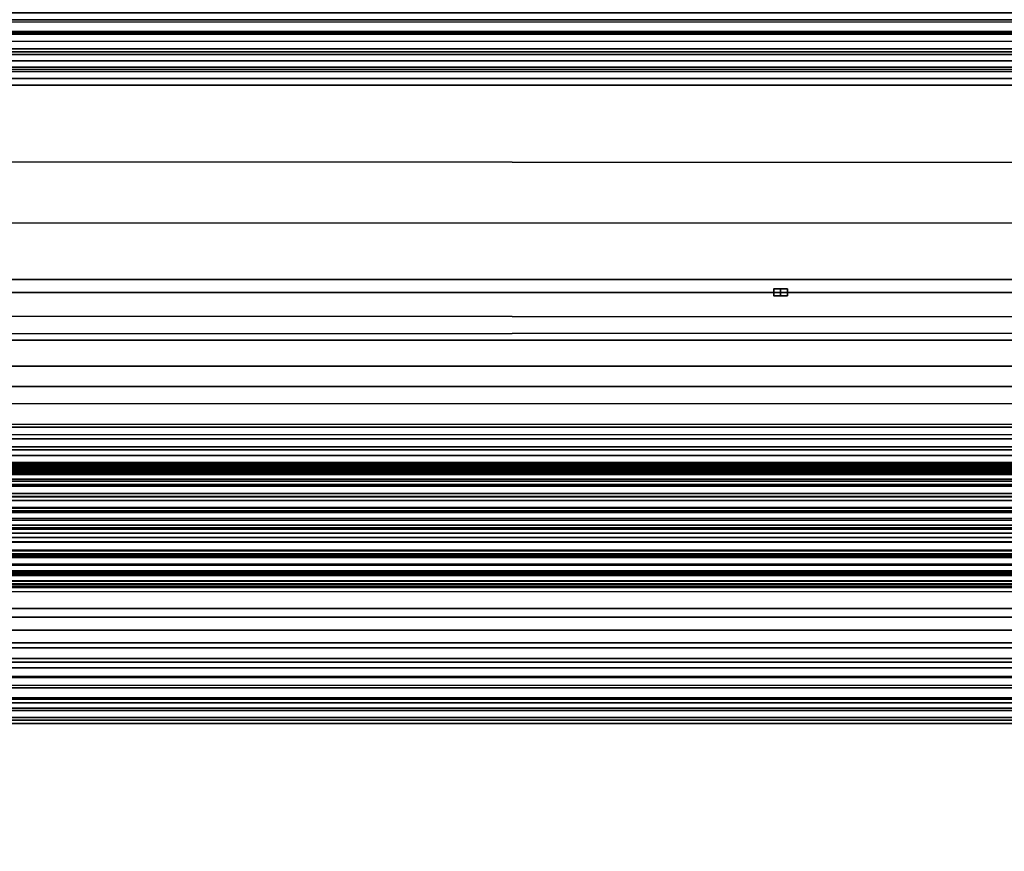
# Model space of a CAD drawing. Header units: millimetres. Extents: x -490 to 6690, y -115 to 132.
# Tile 312 of 656: x 1497.78 to 1500.65, y -1.63 to 0.79. Entities that reach past the tile are written whole.
import ezdxf

# ---------------------------------------------------------------- set-up
doc = ezdxf.new("R2010")
doc.units = ezdxf.units.MM
doc.layers.add('151', color=7, linetype='Continuous', true_color=0xffffff)

# ---------------------------------------------------------------- blocks, each defined once
blk = doc.blocks.new('UG_SURFACE_002')
at = {"layer": '151', "color": 252, "linetype": 'Continuous', "lineweight": 35}
for points in [[(2040, -6.2, 2201.9999), (2040, 113.2, 2201.9999), (960, 113.2, 2201.9999), (960, -6.2, 2201.9999)], [(1110, -6.2, 2052), (1110, 113.2, 2052), (1890, 113.2, 2052), (1890, -6.2, 2052)]]:
    blk.add_3dface(points, dxfattribs=at)
blk = doc.blocks.new('UG_SURFACE_093')
at = {"layer": '151', "color": 252, "linetype": 'Continuous', "lineweight": 35}
for points in [[(1141, -26, 2017), (1859, -26, 2017), (1859, 0, 2017), (1141, 0, 2017)], [(1141, -2), (1141, 0, 2), (1859, 0, 2), (1859, -2)], [(1141, 0, 2), (1141, 0, 2017), (1859, 0, 2017), (1859, 0, 2)]]:
    blk.add_3dface(points, dxfattribs=at)
blk = doc.blocks.new('UG_SURFACE_116')
at = {"layer": '151', "color": 14, "linetype": 'Continuous', "lineweight": 35}
for points in [[(1867.3, -10, 2024.3001), (1867.3, 19, 2024.3001), (1132.7, 19, 2024.3001), (1132.7, -10, 2024.3001)], [(1863.25, 16.25, 2020.2501), (1863.25, -22, 2020.2501), (1136.75, -22, 2020.2501), (1136.75, 16.25, 2020.2501)]]:
    blk.add_3dface(points, dxfattribs=at)
blk = doc.blocks.new('UG_SURFACE_117')
at = {"layer": '151', "color": 7, "linetype": 'Continuous', "lineweight": 35}
for points in [[(1136.75, 16, 2020.2501), (1136.75, -22, 2020.2501), (1863.25, -22, 2020.2501), (1863.25, 16, 2020.2501)], [(1863, 16, 2020), (1863, -22, 2020), (1137, -22, 2020), (1137, 16, 2020)]]:
    blk.add_3dface(points, dxfattribs=at)
blk = doc.blocks.new('UG_SURFACE_125')
at = {"layer": '151', "color": 46, "linetype": 'Continuous', "lineweight": 35}
for points in [[(1149, 0, 2007.9999), (1149, 4, 2007.9999), (1851, 4, 2007.9999), (1851, 0, 2007.9999)], [(1142.6622, 1.3457, 2014.3378), (1137.3831, -0.45, 2019.6168), (1862.6169, -0.45, 2019.6168), (1857.3378, 1.3457, 2014.3378)], [(1853.3905, 0.758, 2010.3905), (1146.6126, 0.8163, 2010.3874), (1146.6101, 0.7611, 2010.3898)], [(1853.3905, 0.758, 2010.3905), (1853.3866, 0.8123, 2010.3867), (1146.6126, 0.8163, 2010.3874)], [(1140.6248, 0.0371, 2016.3753), (1142.8499, 0.794, 2014.1501), (1857.1501, 0.794, 2014.1501), (1859.3752, 0.0371, 2016.3753)], [(1853.4057, 0.71, 2010.4058), (1146.6073, 0.752, 2010.3927), (1146.5933, 0.7078, 2010.4067)], [(1146.6101, 0.7611, 2010.3898), (1146.6073, 0.752, 2010.3927), (1853.3924, 0.7518, 2010.3924)], [(1853.4057, 0.71, 2010.4058), (1853.3924, 0.7518, 2010.3924), (1146.6073, 0.752, 2010.3927)], [(1146.6101, 0.7611, 2010.3898), (1853.3924, 0.7518, 2010.3924), (1853.3905, 0.758, 2010.3905)], [(1853.441, 0.6552, 2010.4411), (1146.5833, 0.6925, 2010.4167), (1146.5595, 0.6558, 2010.4406)], [(1146.5933, 0.7078, 2010.4067), (1146.5833, 0.6925, 2010.4167), (1853.4168, 0.6927, 2010.4167)], [(1853.441, 0.6552, 2010.4411), (1853.4168, 0.6927, 2010.4167), (1146.5833, 0.6925, 2010.4167)], [(1146.5933, 0.7078, 2010.4067), (1853.4168, 0.6927, 2010.4167), (1853.4057, 0.71, 2010.4058)], [(1853.4571, 0.643, 2010.457), (1146.5429, 0.6431, 2010.457), (1146.4905, 0.603, 2010.5095)], [(1146.4905, 0.603, 2010.5095), (1853.5095, 0.603, 2010.5095), (1853.4571, 0.643, 2010.457)], [(1146.5595, 0.6558, 2010.4406), (1146.5429, 0.6431, 2010.457), (1853.4571, 0.643, 2010.457)], [(1146.5595, 0.6558, 2010.4406), (1853.4571, 0.643, 2010.457), (1853.441, 0.6552, 2010.4411)], [(1146.4905, 0.603, 2010.5095), (1145.8869, 0.2499, 2011.1132), (1854.2469, 0.1535, 2011.2469)], [(1854.2469, 0.1535, 2011.2469), (1853.5095, 0.603, 2010.5095), (1146.4905, 0.603, 2010.5095)], [(1145.8869, 0.2499, 2011.1132), (1145.1445, -0.3929, 2011.8556), (1854.8555, -0.3929, 2011.8556)], [(1145.8869, 0.2499, 2011.1132), (1854.8555, -0.3929, 2011.8556), (1854.2469, 0.1535, 2011.2469)], [(1139.5595, -0.2768, 2017.4406), (1859.3752, 0.0371, 2016.3753), (1860.4202, -0.2717, 2017.4203)], [(1139.5595, -0.2768, 2017.4406), (1140.6248, 0.0371, 2016.3753), (1859.3752, 0.0371, 2016.3753)], [(1147.4304, 0, 2009.5696), (1852.5696, 0, 2009.5696), (1853.1805, -0.1396, 2010.1805), (1146.8195, -0.1396, 2010.1805)], [(1851, 0, 2007.9999), (1852.5696, 0, 2009.5696), (1147.4304, 0, 2009.5696), (1149, 0, 2007.9999)], [(1146.489, -0.2152, 2010.5109), (1146.8195, -0.1396, 2010.1805), (1853.1805, -0.1396, 2010.1805), (1853.511, -0.2152, 2010.5109)], [(1853.7855, -0.4345, 2010.7856), (1146.2001, -0.3947, 2010.7999), (1146.489, -0.2152, 2010.5109)], [(1853.511, -0.2152, 2010.5109), (1853.7855, -0.4345, 2010.7856), (1146.489, -0.2152, 2010.5109)], [(1860.4202, -0.2717, 2017.4203), (1138.5033, -0.4967, 2018.4968), (1139.5595, -0.2768, 2017.4406)], [(1860.4202, -0.2717, 2017.4203), (1861.4967, -0.4967, 2018.4968), (1138.5033, -0.4967, 2018.4968)], [(1145.1445, -0.3929, 2011.8556), (1145.0504, -0.4578, 2011.9495), (1854.949, -0.4601, 2011.9491)], [(1854.949, -0.4601, 2011.9491), (1854.8555, -0.3929, 2011.8556), (1145.1445, -0.3929, 2011.8556)], [(1854.2659, -0.8186, 2011.266), (1146.0974, -0.4585, 2010.9026), (1146.2001, -0.3947, 2010.7999)], [(1146.2001, -0.3947, 2010.7999), (1853.7855, -0.4345, 2010.7856), (1854.2659, -0.8186, 2011.266)], [(1137.2768, -0.5098, 2019.7232), (1862.7232, -0.5098, 2019.7232), (1862.6169, -0.45, 2019.6168), (1137.3831, -0.45, 2019.6168)], [(1854.9938, -0.4923, 2011.9939), (1145.0504, -0.4578, 2011.9495), (1144.9908, -0.4988, 2012.0091)], [(1854.9938, -0.4923, 2011.9939), (1854.949, -0.4601, 2011.9491), (1145.0504, -0.4578, 2011.9495)], [(1854.2659, -0.8186, 2011.266), (1145.7341, -0.8186, 2011.266), (1146.0974, -0.4585, 2010.9026)], [(1862.7491, -0.5243, 2019.7492), (1862.7232, -0.5098, 2019.7232), (1137.2768, -0.5098, 2019.7232), (1137.2509, -0.5243, 2019.7492)], [(1861.523, -0.5031, 2018.523), (1138.4332, -0.5256, 2018.5668), (1138.44, -0.5198, 2018.5599)], [(1861.523, -0.5031, 2018.523), (1861.5664, -0.5277, 2018.5664), (1138.4332, -0.5256, 2018.5668)], [(1138.44, -0.5198, 2018.5599), (1138.4835, -0.5039, 2018.5165), (1861.5168, -0.5016, 2018.5168)], [(1861.5168, -0.5016, 2018.5168), (1861.523, -0.5031, 2018.523), (1138.44, -0.5198, 2018.5599)], [(1138.4835, -0.5039, 2018.5165), (1138.5033, -0.4967, 2018.4968), (1861.4967, -0.4967, 2018.4968)], [(1861.4967, -0.4967, 2018.4968), (1861.5168, -0.5016, 2018.5168), (1138.4835, -0.5039, 2018.5165)], [(1855.0806, -0.5209, 2012.0807), (1144.9449, -0.5125, 2012.0552), (1144.9114, -0.5225, 2012.0885)], [(1144.9908, -0.4988, 2012.0091), (1144.9449, -0.5125, 2012.0552), (1855.0551, -0.5125, 2012.0552)], [(1855.0806, -0.5209, 2012.0807), (1855.0551, -0.5125, 2012.0552), (1144.9449, -0.5125, 2012.0552)], [(1144.9908, -0.4988, 2012.0091), (1855.0551, -0.5125, 2012.0552), (1854.9938, -0.4923, 2011.9939)], [(1137.1908, -0.5942, 2019.8092), (1862.8092, -0.5942, 2019.8092), (1862.7491, -0.5243, 2019.7492)], [(1137.2509, -0.5243, 2019.7492), (1137.1908, -0.5942, 2019.8092), (1862.7491, -0.5243, 2019.7492)], [(1138.3921, -0.5607, 2018.6079), (1138.4332, -0.5256, 2018.5668), (1861.5664, -0.5277, 2018.5664)], [(1861.5664, -0.5277, 2018.5664), (1861.5868, -0.5392, 2018.5869), (1138.3921, -0.5607, 2018.6079)], [(1861.5868, -0.5392, 2018.5869), (1861.6087, -0.5655, 2018.6088), (1138.3921, -0.5607, 2018.6079)], [(1139.2503, -0.6883, 2017.7498), (1860.7497, -0.6883, 2017.7498), (1860.0956, -0.5306, 2017.0956), (1139.9044, -0.5306, 2017.0956)], [(1860.0956, -0.5306, 2017.0956), (1855.1716, -0.5306, 2012.1715), (1144.8284, -0.5306, 2012.1715), (1139.9044, -0.5306, 2017.0956)], [(1144.9114, -0.5225, 2012.0885), (1144.8284, -0.5306, 2012.1715), (1855.1716, -0.5306, 2012.1715)], [(1144.9114, -0.5225, 2012.0885), (1855.1716, -0.5306, 2012.1715), (1855.0806, -0.5209, 2012.0807)], [(1138.3648, -0.6055, 2018.6353), (1138.3904, -0.5636, 2018.6095), (1861.6087, -0.5655, 2018.6088)], [(1861.6087, -0.5655, 2018.6088), (1861.6246, -0.5846, 2018.6245), (1138.3648, -0.6055, 2018.6353)], [(1861.6087, -0.5655, 2018.6088), (1138.3904, -0.5636, 2018.6095), (1138.3921, -0.5607, 2018.6079)], [(1862.837, -0.6264, 2019.8369), (1862.8092, -0.5942, 2019.8092), (1137.1908, -0.5942, 2019.8092), (1137.163, -0.6264, 2019.8369)], [(1861.6246, -0.5846, 2018.6245), (1138.3648, -0.6057, 2018.6353), (1138.3648, -0.6055, 2018.6353)], [(1861.6246, -0.5846, 2018.6245), (1861.6344, -0.6066, 2018.6343), (1138.3648, -0.6057, 2018.6353)], [(1137.163, -0.6264, 2019.8369), (1137.1284, -0.7018, 2019.8717), (1862.8716, -0.7018, 2019.8717)], [(1137.163, -0.6264, 2019.8369), (1862.8716, -0.7018, 2019.8717), (1862.837, -0.6264, 2019.8369)], [(1861.6418, -0.6234, 2018.6417), (1138.3519, -0.6583, 2018.6481), (1138.3522, -0.6499, 2018.6479)], [(1861.6418, -0.6234, 2018.6417), (1861.6482, -0.6585, 2018.6481), (1138.3519, -0.6583, 2018.6481)], [(1138.3522, -0.6499, 2018.6479), (1138.3648, -0.6057, 2018.6353), (1861.6344, -0.6066, 2018.6343)], [(1861.6344, -0.6066, 2018.6343), (1861.6418, -0.6234, 2018.6417), (1138.3522, -0.6499, 2018.6479)], [(1138.3512, -0.698, 2018.6489), (1138.3519, -0.6583, 2018.6481), (1861.6482, -0.6585, 2018.6481)], [(1138.3547, -0.7133, 2018.6453), (1138.3512, -0.698, 2018.6489), (1861.6482, -0.6585, 2018.6481)], [(1861.6482, -0.6585, 2018.6481), (1861.6496, -0.6664, 2018.6496), (1138.3547, -0.7133, 2018.6453)], [(1861.6496, -0.6664, 2018.6496), (1861.6461, -0.7138, 2018.646), (1138.3547, -0.7133, 2018.6453)], [(1862.8955, -0.8223, 2019.8953), (1137.1229, -0.7136, 2019.8772), (1137.1038, -0.8094, 2019.8963)], [(1862.8771, -0.7136, 2019.8772), (1862.8716, -0.7018, 2019.8717), (1137.1284, -0.7018, 2019.8717), (1137.1229, -0.7136, 2019.8772)], [(1137.1229, -0.7136, 2019.8772), (1862.8955, -0.8223, 2019.8953), (1862.8962, -0.8094, 2019.8963)], [(1862.8962, -0.8094, 2019.8963), (1862.8771, -0.7136, 2019.8772), (1137.1229, -0.7136, 2019.8772)], [(1138.3609, -0.7398, 2018.6391), (1138.3547, -0.7133, 2018.6453), (1861.6461, -0.7138, 2018.646)], [(1138.3609, -0.7398, 2018.6391), (1861.6461, -0.7138, 2018.646), (1861.6459, -0.7163, 2018.646)], [(1861.6459, -0.7163, 2018.646), (1861.6301, -0.7609, 2018.63), (1138.3609, -0.7398, 2018.6391)], [(1138.6172, -0.841, 2018.3828), (1861.3828, -0.841, 2018.3828), (1860.7497, -0.6883, 2017.7498), (1139.2503, -0.6883, 2017.7498)], [(1138.3609, -0.7398, 2018.6391), (1861.6301, -0.7609, 2018.63), (1861.6265, -0.7658, 2018.6265)], [(1861.6265, -0.7658, 2018.6265), (1138.3737, -0.7657, 2018.6262), (1138.3609, -0.7398, 2018.6391)], [(1138.3799, -0.7781, 2018.62), (1138.3737, -0.7657, 2018.6262), (1861.6265, -0.7658, 2018.6265)], [(1138.3799, -0.7781, 2018.62), (1861.6265, -0.7658, 2018.6265), (1861.5984, -0.8053, 2018.5983)], [(1138.3799, -0.7781, 2018.62), (1861.5984, -0.8053, 2018.5983), (1861.5906, -0.8108, 2018.5907)], [(1861.5906, -0.8108, 2018.5907), (1138.4099, -0.8104, 2018.5902), (1138.3799, -0.7781, 2018.62)], [(1137.1038, -0.8094, 2019.8963), (1137.1045, -0.8223, 2019.8953), (1862.8955, -0.8223, 2019.8953)], [(1862.8955, -0.8223, 2019.8953), (1137.1045, -0.8223, 2019.8953), (1137.1101, -0.9206, 2019.8898)], [(1862.8899, -0.9206, 2019.8898), (1862.8955, -0.8223, 2019.8953), (1137.1101, -0.9206, 2019.8898)], [(1138.4214, -0.823, 2018.5785), (1138.4099, -0.8104, 2018.5902), (1861.5906, -0.8108, 2018.5907)], [(1138.4543, -0.8388, 2018.5456), (1138.4214, -0.823, 2018.5785), (1861.5906, -0.8108, 2018.5907)], [(1861.5906, -0.8108, 2018.5907), (1861.5464, -0.8423, 2018.5463), (1138.4543, -0.8388, 2018.5456)], [(1145.7341, -0.8186, 2011.266), (1854.2659, -0.8186, 2011.266), (1854.5256, -1.0353, 2011.5256), (1145.4744, -1.0353, 2011.5256)], [(1138.4897, -0.8559, 2018.5103), (1138.4543, -0.8388, 2018.5456), (1861.5464, -0.8423, 2018.5463)], [(1138.4897, -0.8559, 2018.5103), (1861.5464, -0.8423, 2018.5463), (1861.5439, -0.8441, 2018.544)], [(1138.5074, -0.8566, 2018.4927), (1138.4897, -0.8559, 2018.5103), (1861.5439, -0.8441, 2018.544)], [(1861.5439, -0.8441, 2018.544), (1861.4924, -0.8549, 2018.4925), (1138.5074, -0.8566, 2018.4927)], [(1138.5074, -0.8566, 2018.4927), (1861.4924, -0.8549, 2018.4925), (1861.4627, -0.8612, 2018.4627)], [(1138.5636, -0.8587, 2018.4364), (1138.5074, -0.8566, 2018.4927), (1861.4627, -0.8612, 2018.4627)], [(1138.5636, -0.8587, 2018.4364), (1861.4627, -0.8612, 2018.4627), (1861.4341, -0.854, 2018.434)], [(1861.4341, -0.854, 2018.434), (1138.5663, -0.8579, 2018.4338), (1138.5636, -0.8587, 2018.4364)], [(1138.5663, -0.8579, 2018.4338), (1861.4341, -0.854, 2018.434), (1861.3828, -0.841, 2018.3828)], [(1861.3828, -0.841, 2018.3828), (1138.6172, -0.841, 2018.3828), (1138.5663, -0.8579, 2018.4338)], [(1137.1101, -0.9206, 2019.8898), (1137.1187, -0.9463, 2019.8812), (1862.8813, -0.9463, 2019.8812), (1862.8899, -0.9206, 2019.8898)], [(1862.8566, -1.021, 2019.8567), (1137.1187, -0.9463, 2019.8812), (1137.1434, -1.021, 2019.8567)], [(1862.8566, -1.021, 2019.8567), (1862.8813, -0.9463, 2019.8812), (1137.1187, -0.9463, 2019.8812)], [(1137.1434, -1.021, 2019.8567), (1137.1738, -1.0659, 2019.8262), (1862.8262, -1.0659, 2019.8262), (1862.8566, -1.021, 2019.8567)], [(1145.3751, -1.1183, 2011.6248), (1854.5256, -1.0353, 2011.5256), (1854.6249, -1.1183, 2011.6248)], [(1145.3751, -1.1183, 2011.6248), (1145.4744, -1.0353, 2011.5256), (1854.5256, -1.0353, 2011.5256)], [(1862.8262, -1.0659, 2019.8262), (1137.1738, -1.0659, 2019.8262), (1137.2116, -1.1216, 2019.7885)], [(1862.7884, -1.1216, 2019.7885), (1862.8262, -1.0659, 2019.8262), (1137.2116, -1.1216, 2019.7885)], [(1854.6249, -1.1183, 2011.6248), (1145.1663, -1.1707, 2011.8337), (1145.3751, -1.1183, 2011.6248)], [(1854.6249, -1.1183, 2011.6248), (1854.831, -1.1981, 2011.831), (1145.1663, -1.1707, 2011.8337)], [(1137.2116, -1.1216, 2019.7885), (1137.2507, -1.1513, 2019.7494), (1862.7493, -1.1513, 2019.7494), (1862.7884, -1.1216, 2019.7885)], [(1862.7493, -1.1513, 2019.7494), (1137.2507, -1.1513, 2019.7494), (1137.3289, -1.2106, 2019.6712)], [(1862.6711, -1.2106, 2019.6712), (1862.7493, -1.1513, 2019.7494), (1137.3289, -1.2106, 2019.6712)], [(1854.8892, -1.2206, 2011.8892), (1144.8284, -1.2556, 2012.1715), (1145.1663, -1.1707, 2011.8337)], [(1145.1663, -1.1707, 2011.8337), (1854.831, -1.1981, 2011.831), (1854.8892, -1.2206, 2011.8892)], [(1137.3289, -1.2106, 2019.6712), (1137.3581, -1.2177, 2019.6419), (1862.6419, -1.2177, 2019.6419), (1862.6711, -1.2106, 2019.6712)], [(1137.4767, -1.2461, 2019.5231), (1862.5233, -1.2461, 2019.5231), (1862.6419, -1.2177, 2019.6419), (1137.3581, -1.2177, 2019.6419)], [(1854.8892, -1.2206, 2011.8892), (1855.1716, -1.2556, 2012.1715), (1144.8284, -1.2556, 2012.1715)], [(1137.5164, -1.2556, 2019.4836), (1862.4836, -1.2556, 2019.4836), (1862.5233, -1.2461, 2019.5231), (1137.4767, -1.2461, 2019.5231)], [(1855.1716, -1.2556, 2012.1715), (1862.4836, -1.2556, 2019.4836), (1137.5164, -1.2556, 2019.4836), (1144.8284, -1.2556, 2012.1715)]]:
    blk.add_3dface(points, dxfattribs=at)
blk = doc.blocks.new('UG_SURFACE_129')
at = {"layer": '151', "color": 252, "linetype": 'Continuous', "lineweight": 35}
for points in [[(1500, -0.01, -0.05), (1499.98, -0.01, -0.05), (1499.98, 0.01, -0.05), (1500, 0.01, -0.05)], [(1499.98, 0.01, 0.05), (1500, 0.01, 0.05), (1500, 0.01, 0.04)], [(1500, 0.01, 0.04), (1500, 0.01, -0.04), (1499.98, 0.01, 0.05)], [(1500, 0.01, -0.04), (1500, 0.01, -0.05), (1499.98, 0.01, -0.05), (1499.98, 0.01, 0.05)], [(1500, 0.01, 0.05), (1499.98, 0.01, 0.05), (1499.98, -0.01, 0.05), (1500, -0.01, 0.05)], [(1499.98, 0.01, -0.05), (1499.98, -0.01, -0.05), (1499.98, -0.01, 0.05), (1499.98, 0.01, 0.05)], [(1500, 0.01, -0.04), (1500.02, 0.01, -0.04), (1500.02, -0.01, -0.04), (1500, -0.01, -0.04)], [(1500, -0.01, 0.04), (1500.02, -0.01, 0.04), (1500.02, 0.01, 0.04), (1500, 0.01, 0.04)], [(1500, -0.01, -0.04), (1500, -0.01, -0.05), (1500, 0.01, -0.05), (1500, 0.01, -0.04)], [(1500, 0.01, 0.04), (1500.02, 0.01, 0.04), (1500.02, 0.01, -0.04), (1500, 0.01, -0.04)], [(1500, 0.01, 0.04), (1500, 0.01, 0.05), (1500, -0.01, 0.05), (1500, -0.01, 0.04)], [(1500.02, 0.01, 0.04), (1500.02, -0.01, 0.04), (1500.02, -0.01, -0.04), (1500.02, 0.01, -0.04)], [(1499.98, -0.01, -0.05), (1500, -0.01, -0.05), (1500, -0.01, -0.04)], [(1500, -0.01, -0.04), (1500, -0.01, 0.04), (1499.98, -0.01, -0.05)], [(1500, -0.01, 0.04), (1500, -0.01, 0.05), (1499.98, -0.01, 0.05), (1499.98, -0.01, -0.05)], [(1500, -0.01, -0.04), (1500.02, -0.01, -0.04), (1500.02, -0.01, 0.04), (1500, -0.01, 0.04)]]:
    blk.add_3dface(points, dxfattribs=at)
blk = doc.blocks.new('UG_SURFACE_130')
at = {"layer": '151', "color": 252, "linetype": 'Continuous', "lineweight": 35}
for points in [[(1500, -0.01, -0.05), (1499.98, -0.01, -0.05), (1499.98, 0.01, -0.05), (1500, 0.01, -0.05)], [(1499.98, 0.01, 0.05), (1500, 0.01, 0.05), (1500, 0.01, 0.04)], [(1500, 0.01, 0.04), (1500, 0.01, -0.04), (1499.98, 0.01, 0.05)], [(1500, 0.01, -0.04), (1500, 0.01, -0.05), (1499.98, 0.01, -0.05), (1499.98, 0.01, 0.05)], [(1500, 0.01, 0.05), (1499.98, 0.01, 0.05), (1499.98, -0.01, 0.05), (1500, -0.01, 0.05)], [(1499.98, 0.01, -0.05), (1499.98, -0.01, -0.05), (1499.98, -0.01, 0.05), (1499.98, 0.01, 0.05)], [(1500, 0.01, -0.04), (1500.02, 0.01, -0.04), (1500.02, -0.01, -0.04), (1500, -0.01, -0.04)], [(1500, -0.01, 0.04), (1500.02, -0.01, 0.04), (1500.02, 0.01, 0.04), (1500, 0.01, 0.04)], [(1500, -0.01, -0.04), (1500, -0.01, -0.05), (1500, 0.01, -0.05), (1500, 0.01, -0.04)], [(1500, 0.01, 0.04), (1500.02, 0.01, 0.04), (1500.02, 0.01, -0.04), (1500, 0.01, -0.04)], [(1500, 0.01, 0.04), (1500, 0.01, 0.05), (1500, -0.01, 0.05), (1500, -0.01, 0.04)], [(1500.02, 0.01, 0.04), (1500.02, -0.01, 0.04), (1500.02, -0.01, -0.04), (1500.02, 0.01, -0.04)], [(1499.98, -0.01, -0.05), (1500, -0.01, -0.05), (1500, -0.01, -0.04)], [(1500, -0.01, -0.04), (1500, -0.01, 0.04), (1499.98, -0.01, -0.05)], [(1500, -0.01, 0.04), (1500, -0.01, 0.05), (1499.98, -0.01, 0.05), (1499.98, -0.01, -0.05)], [(1500, -0.01, -0.04), (1500.02, -0.01, -0.04), (1500.02, -0.01, 0.04), (1500, -0.01, 0.04)]]:
    blk.add_3dface(points, dxfattribs=at)
blk = doc.blocks.new('UG_SURFACE_131')
at = {"layer": '151', "color": 252, "linetype": 'Continuous', "lineweight": 35}
for points in [[(1500, -0.01, -0.05), (1499.98, -0.01, -0.05), (1499.98, 0.01, -0.05), (1500, 0.01, -0.05)], [(1499.98, 0.01, 0.05), (1500, 0.01, 0.05), (1500, 0.01, 0.04)], [(1500, 0.01, 0.04), (1500, 0.01, -0.04), (1499.98, 0.01, 0.05)], [(1500, 0.01, -0.04), (1500, 0.01, -0.05), (1499.98, 0.01, -0.05), (1499.98, 0.01, 0.05)], [(1500, 0.01, 0.05), (1499.98, 0.01, 0.05), (1499.98, -0.01, 0.05), (1500, -0.01, 0.05)], [(1499.98, 0.01, -0.05), (1499.98, -0.01, -0.05), (1499.98, -0.01, 0.05), (1499.98, 0.01, 0.05)], [(1500, 0.01, -0.04), (1500.02, 0.01, -0.04), (1500.02, -0.01, -0.04), (1500, -0.01, -0.04)], [(1500, -0.01, 0.04), (1500.02, -0.01, 0.04), (1500.02, 0.01, 0.04), (1500, 0.01, 0.04)], [(1500, -0.01, -0.04), (1500, -0.01, -0.05), (1500, 0.01, -0.05), (1500, 0.01, -0.04)], [(1500, 0.01, 0.04), (1500.02, 0.01, 0.04), (1500.02, 0.01, -0.04), (1500, 0.01, -0.04)], [(1500, 0.01, 0.04), (1500, 0.01, 0.05), (1500, -0.01, 0.05), (1500, -0.01, 0.04)], [(1500.02, 0.01, 0.04), (1500.02, -0.01, 0.04), (1500.02, -0.01, -0.04), (1500.02, 0.01, -0.04)], [(1499.98, -0.01, -0.05), (1500, -0.01, -0.05), (1500, -0.01, -0.04)], [(1500, -0.01, -0.04), (1500, -0.01, 0.04), (1499.98, -0.01, -0.05)], [(1500, -0.01, 0.04), (1500, -0.01, 0.05), (1499.98, -0.01, 0.05), (1499.98, -0.01, -0.05)], [(1500, -0.01, -0.04), (1500.02, -0.01, -0.04), (1500.02, -0.01, 0.04), (1500, -0.01, 0.04)]]:
    blk.add_3dface(points, dxfattribs=at)
blk = doc.blocks.new('UG_SURFACE_132')
at = {"layer": '151', "color": 252, "linetype": 'Continuous', "lineweight": 35}
for points in [[(1500, -0.01, -0.05), (1499.98, -0.01, -0.05), (1499.98, 0.01, -0.05), (1500, 0.01, -0.05)], [(1499.98, 0.01, 0.05), (1500, 0.01, 0.05), (1500, 0.01, 0.04)], [(1500, 0.01, 0.04), (1500, 0.01, -0.04), (1499.98, 0.01, 0.05)], [(1500, 0.01, -0.04), (1500, 0.01, -0.05), (1499.98, 0.01, -0.05), (1499.98, 0.01, 0.05)], [(1500, 0.01, 0.05), (1499.98, 0.01, 0.05), (1499.98, -0.01, 0.05), (1500, -0.01, 0.05)], [(1499.98, 0.01, -0.05), (1499.98, -0.01, -0.05), (1499.98, -0.01, 0.05), (1499.98, 0.01, 0.05)], [(1500, 0.01, -0.04), (1500.02, 0.01, -0.04), (1500.02, -0.01, -0.04), (1500, -0.01, -0.04)], [(1500, -0.01, 0.04), (1500.02, -0.01, 0.04), (1500.02, 0.01, 0.04), (1500, 0.01, 0.04)], [(1500, -0.01, -0.04), (1500, -0.01, -0.05), (1500, 0.01, -0.05), (1500, 0.01, -0.04)], [(1500, 0.01, 0.04), (1500.02, 0.01, 0.04), (1500.02, 0.01, -0.04), (1500, 0.01, -0.04)], [(1500, 0.01, 0.04), (1500, 0.01, 0.05), (1500, -0.01, 0.05), (1500, -0.01, 0.04)], [(1500.02, 0.01, 0.04), (1500.02, -0.01, 0.04), (1500.02, -0.01, -0.04), (1500.02, 0.01, -0.04)], [(1499.98, -0.01, -0.05), (1500, -0.01, -0.05), (1500, -0.01, -0.04)], [(1500, -0.01, -0.04), (1500, -0.01, 0.04), (1499.98, -0.01, -0.05)], [(1500, -0.01, 0.04), (1500, -0.01, 0.05), (1499.98, -0.01, 0.05), (1499.98, -0.01, -0.05)], [(1500, -0.01, -0.04), (1500.02, -0.01, -0.04), (1500.02, -0.01, 0.04), (1500, -0.01, 0.04)]]:
    blk.add_3dface(points, dxfattribs=at)
blk = doc.blocks.new('UG_SURFACE_133')
at = {"layer": '151', "color": 252, "linetype": 'Continuous', "lineweight": 35}
for points in [[(1500, -0.01, -0.05), (1499.98, -0.01, -0.05), (1499.98, 0.01, -0.05), (1500, 0.01, -0.05)], [(1499.98, 0.01, 0.05), (1500, 0.01, 0.05), (1500, 0.01, 0.04)], [(1500, 0.01, 0.04), (1500, 0.01, -0.04), (1499.98, 0.01, 0.05)], [(1500, 0.01, -0.04), (1500, 0.01, -0.05), (1499.98, 0.01, -0.05), (1499.98, 0.01, 0.05)], [(1500, 0.01, 0.05), (1499.98, 0.01, 0.05), (1499.98, -0.01, 0.05), (1500, -0.01, 0.05)], [(1499.98, 0.01, -0.05), (1499.98, -0.01, -0.05), (1499.98, -0.01, 0.05), (1499.98, 0.01, 0.05)], [(1500, 0.01, -0.04), (1500.02, 0.01, -0.04), (1500.02, -0.01, -0.04), (1500, -0.01, -0.04)], [(1500, -0.01, 0.04), (1500.02, -0.01, 0.04), (1500.02, 0.01, 0.04), (1500, 0.01, 0.04)], [(1500, -0.01, -0.04), (1500, -0.01, -0.05), (1500, 0.01, -0.05), (1500, 0.01, -0.04)], [(1500, 0.01, 0.04), (1500.02, 0.01, 0.04), (1500.02, 0.01, -0.04), (1500, 0.01, -0.04)], [(1500, 0.01, 0.04), (1500, 0.01, 0.05), (1500, -0.01, 0.05), (1500, -0.01, 0.04)], [(1500.02, 0.01, 0.04), (1500.02, -0.01, 0.04), (1500.02, -0.01, -0.04), (1500.02, 0.01, -0.04)], [(1499.98, -0.01, -0.05), (1500, -0.01, -0.05), (1500, -0.01, -0.04)], [(1500, -0.01, -0.04), (1500, -0.01, 0.04), (1499.98, -0.01, -0.05)], [(1500, -0.01, 0.04), (1500, -0.01, 0.05), (1499.98, -0.01, 0.05), (1499.98, -0.01, -0.05)], [(1500, -0.01, -0.04), (1500.02, -0.01, -0.04), (1500.02, -0.01, 0.04), (1500, -0.01, 0.04)]]:
    blk.add_3dface(points, dxfattribs=at)
blk = doc.blocks.new('UG_SURFACE_134')
at = {"layer": '151', "color": 252, "linetype": 'Continuous', "lineweight": 35}
for points in [[(1500, -0.01, -0.05), (1499.98, -0.01, -0.05), (1499.98, 0.01, -0.05), (1500, 0.01, -0.05)], [(1499.98, 0.01, 0.05), (1500, 0.01, 0.05), (1500, 0.01, 0.04)], [(1500, 0.01, 0.04), (1500, 0.01, -0.04), (1499.98, 0.01, 0.05)], [(1500, 0.01, -0.04), (1500, 0.01, -0.05), (1499.98, 0.01, -0.05), (1499.98, 0.01, 0.05)], [(1500, 0.01, 0.05), (1499.98, 0.01, 0.05), (1499.98, -0.01, 0.05), (1500, -0.01, 0.05)], [(1499.98, 0.01, -0.05), (1499.98, -0.01, -0.05), (1499.98, -0.01, 0.05), (1499.98, 0.01, 0.05)], [(1500, 0.01, -0.04), (1500.02, 0.01, -0.04), (1500.02, -0.01, -0.04), (1500, -0.01, -0.04)], [(1500, -0.01, 0.04), (1500.02, -0.01, 0.04), (1500.02, 0.01, 0.04), (1500, 0.01, 0.04)], [(1500, -0.01, -0.04), (1500, -0.01, -0.05), (1500, 0.01, -0.05), (1500, 0.01, -0.04)], [(1500, 0.01, 0.04), (1500.02, 0.01, 0.04), (1500.02, 0.01, -0.04), (1500, 0.01, -0.04)], [(1500, 0.01, 0.04), (1500, 0.01, 0.05), (1500, -0.01, 0.05), (1500, -0.01, 0.04)], [(1500.02, 0.01, 0.04), (1500.02, -0.01, 0.04), (1500.02, -0.01, -0.04), (1500.02, 0.01, -0.04)], [(1499.98, -0.01, -0.05), (1500, -0.01, -0.05), (1500, -0.01, -0.04)], [(1500, -0.01, -0.04), (1500, -0.01, 0.04), (1499.98, -0.01, -0.05)], [(1500, -0.01, 0.04), (1500, -0.01, 0.05), (1499.98, -0.01, 0.05), (1499.98, -0.01, -0.05)], [(1500, -0.01, -0.04), (1500.02, -0.01, -0.04), (1500.02, -0.01, 0.04), (1500, -0.01, 0.04)]]:
    blk.add_3dface(points, dxfattribs=at)
blk = doc.blocks.new('UG_SURFACE_135')
at = {"layer": '151', "color": 252, "linetype": 'Continuous', "lineweight": 35}
for points in [[(1500, -0.01, -0.05), (1499.98, -0.01, -0.05), (1499.98, 0.01, -0.05), (1500, 0.01, -0.05)], [(1499.98, 0.01, 0.05), (1500, 0.01, 0.05), (1500, 0.01, 0.04)], [(1500, 0.01, 0.04), (1500, 0.01, -0.04), (1499.98, 0.01, 0.05)], [(1500, 0.01, -0.04), (1500, 0.01, -0.05), (1499.98, 0.01, -0.05), (1499.98, 0.01, 0.05)], [(1500, 0.01, 0.05), (1499.98, 0.01, 0.05), (1499.98, -0.01, 0.05), (1500, -0.01, 0.05)], [(1499.98, 0.01, -0.05), (1499.98, -0.01, -0.05), (1499.98, -0.01, 0.05), (1499.98, 0.01, 0.05)], [(1500, 0.01, -0.04), (1500.02, 0.01, -0.04), (1500.02, -0.01, -0.04), (1500, -0.01, -0.04)], [(1500, -0.01, 0.04), (1500.02, -0.01, 0.04), (1500.02, 0.01, 0.04), (1500, 0.01, 0.04)], [(1500, -0.01, -0.04), (1500, -0.01, -0.05), (1500, 0.01, -0.05), (1500, 0.01, -0.04)], [(1500, 0.01, 0.04), (1500.02, 0.01, 0.04), (1500.02, 0.01, -0.04), (1500, 0.01, -0.04)], [(1500, 0.01, 0.04), (1500, 0.01, 0.05), (1500, -0.01, 0.05), (1500, -0.01, 0.04)], [(1500.02, 0.01, 0.04), (1500.02, -0.01, 0.04), (1500.02, -0.01, -0.04), (1500.02, 0.01, -0.04)], [(1499.98, -0.01, -0.05), (1500, -0.01, -0.05), (1500, -0.01, -0.04)], [(1500, -0.01, -0.04), (1500, -0.01, 0.04), (1499.98, -0.01, -0.05)], [(1500, -0.01, 0.04), (1500, -0.01, 0.05), (1499.98, -0.01, 0.05), (1499.98, -0.01, -0.05)], [(1500, -0.01, -0.04), (1500.02, -0.01, -0.04), (1500.02, -0.01, 0.04), (1500, -0.01, 0.04)]]:
    blk.add_3dface(points, dxfattribs=at)
blk = doc.blocks.new('UG_SURFACE_136')
at = {"layer": '151', "color": 252, "linetype": 'Continuous', "lineweight": 35}
for points in [[(1500, -0.01, -0.05), (1499.98, -0.01, -0.05), (1499.98, 0.01, -0.05), (1500, 0.01, -0.05)], [(1499.98, 0.01, 0.05), (1500, 0.01, 0.05), (1500, 0.01, 0.04)], [(1500, 0.01, 0.04), (1500, 0.01, -0.04), (1499.98, 0.01, 0.05)], [(1500, 0.01, -0.04), (1500, 0.01, -0.05), (1499.98, 0.01, -0.05), (1499.98, 0.01, 0.05)], [(1500, 0.01, 0.05), (1499.98, 0.01, 0.05), (1499.98, -0.01, 0.05), (1500, -0.01, 0.05)], [(1499.98, 0.01, -0.05), (1499.98, -0.01, -0.05), (1499.98, -0.01, 0.05), (1499.98, 0.01, 0.05)], [(1500, 0.01, -0.04), (1500.02, 0.01, -0.04), (1500.02, -0.01, -0.04), (1500, -0.01, -0.04)], [(1500, -0.01, 0.04), (1500.02, -0.01, 0.04), (1500.02, 0.01, 0.04), (1500, 0.01, 0.04)], [(1500, -0.01, -0.04), (1500, -0.01, -0.05), (1500, 0.01, -0.05), (1500, 0.01, -0.04)], [(1500, 0.01, 0.04), (1500.02, 0.01, 0.04), (1500.02, 0.01, -0.04), (1500, 0.01, -0.04)], [(1500, 0.01, 0.04), (1500, 0.01, 0.05), (1500, -0.01, 0.05), (1500, -0.01, 0.04)], [(1500.02, 0.01, 0.04), (1500.02, -0.01, 0.04), (1500.02, -0.01, -0.04), (1500.02, 0.01, -0.04)], [(1499.98, -0.01, -0.05), (1500, -0.01, -0.05), (1500, -0.01, -0.04)], [(1500, -0.01, -0.04), (1500, -0.01, 0.04), (1499.98, -0.01, -0.05)], [(1500, -0.01, 0.04), (1500, -0.01, 0.05), (1499.98, -0.01, 0.05), (1499.98, -0.01, -0.05)], [(1500, -0.01, -0.04), (1500.02, -0.01, -0.04), (1500.02, -0.01, 0.04), (1500, -0.01, 0.04)]]:
    blk.add_3dface(points, dxfattribs=at)
blk = doc.blocks.new('UG_SURFACE_137')
at = {"layer": '151', "color": 252, "linetype": 'Continuous', "lineweight": 35}
for points in [[(1500, -0.01, -0.05), (1499.98, -0.01, -0.05), (1499.98, 0.01, -0.05), (1500, 0.01, -0.05)], [(1499.98, 0.01, 0.05), (1500, 0.01, 0.05), (1500, 0.01, 0.04)], [(1500, 0.01, 0.04), (1500, 0.01, -0.04), (1499.98, 0.01, 0.05)], [(1500, 0.01, -0.04), (1500, 0.01, -0.05), (1499.98, 0.01, -0.05), (1499.98, 0.01, 0.05)], [(1500, 0.01, 0.05), (1499.98, 0.01, 0.05), (1499.98, -0.01, 0.05), (1500, -0.01, 0.05)], [(1499.98, 0.01, -0.05), (1499.98, -0.01, -0.05), (1499.98, -0.01, 0.05), (1499.98, 0.01, 0.05)], [(1500, 0.01, -0.04), (1500.02, 0.01, -0.04), (1500.02, -0.01, -0.04), (1500, -0.01, -0.04)], [(1500, -0.01, 0.04), (1500.02, -0.01, 0.04), (1500.02, 0.01, 0.04), (1500, 0.01, 0.04)], [(1500, -0.01, -0.04), (1500, -0.01, -0.05), (1500, 0.01, -0.05), (1500, 0.01, -0.04)], [(1500, 0.01, 0.04), (1500.02, 0.01, 0.04), (1500.02, 0.01, -0.04), (1500, 0.01, -0.04)], [(1500, 0.01, 0.04), (1500, 0.01, 0.05), (1500, -0.01, 0.05), (1500, -0.01, 0.04)], [(1500.02, 0.01, 0.04), (1500.02, -0.01, 0.04), (1500.02, -0.01, -0.04), (1500.02, 0.01, -0.04)], [(1499.98, -0.01, -0.05), (1500, -0.01, -0.05), (1500, -0.01, -0.04)], [(1500, -0.01, -0.04), (1500, -0.01, 0.04), (1499.98, -0.01, -0.05)], [(1500, -0.01, 0.04), (1500, -0.01, 0.05), (1499.98, -0.01, 0.05), (1499.98, -0.01, -0.05)], [(1500, -0.01, -0.04), (1500.02, -0.01, -0.04), (1500.02, -0.01, 0.04), (1500, -0.01, 0.04)]]:
    blk.add_3dface(points, dxfattribs=at)
blk = doc.blocks.new('UG_SURFACE_138')
at = {"layer": '151', "color": 252, "linetype": 'Continuous', "lineweight": 35}
for points in [[(1500, -0.01, -0.05), (1499.98, -0.01, -0.05), (1499.98, 0.01, -0.05), (1500, 0.01, -0.05)], [(1499.98, 0.01, 0.05), (1500, 0.01, 0.05), (1500, 0.01, 0.04)], [(1500, 0.01, 0.04), (1500, 0.01, -0.04), (1499.98, 0.01, 0.05)], [(1500, 0.01, -0.04), (1500, 0.01, -0.05), (1499.98, 0.01, -0.05), (1499.98, 0.01, 0.05)], [(1500, 0.01, 0.05), (1499.98, 0.01, 0.05), (1499.98, -0.01, 0.05), (1500, -0.01, 0.05)], [(1499.98, 0.01, -0.05), (1499.98, -0.01, -0.05), (1499.98, -0.01, 0.05), (1499.98, 0.01, 0.05)], [(1500, 0.01, -0.04), (1500.02, 0.01, -0.04), (1500.02, -0.01, -0.04), (1500, -0.01, -0.04)], [(1500, -0.01, 0.04), (1500.02, -0.01, 0.04), (1500.02, 0.01, 0.04), (1500, 0.01, 0.04)], [(1500, -0.01, -0.04), (1500, -0.01, -0.05), (1500, 0.01, -0.05), (1500, 0.01, -0.04)], [(1500, 0.01, 0.04), (1500.02, 0.01, 0.04), (1500.02, 0.01, -0.04), (1500, 0.01, -0.04)], [(1500, 0.01, 0.04), (1500, 0.01, 0.05), (1500, -0.01, 0.05), (1500, -0.01, 0.04)], [(1500.02, 0.01, 0.04), (1500.02, -0.01, 0.04), (1500.02, -0.01, -0.04), (1500.02, 0.01, -0.04)], [(1499.98, -0.01, -0.05), (1500, -0.01, -0.05), (1500, -0.01, -0.04)], [(1500, -0.01, -0.04), (1500, -0.01, 0.04), (1499.98, -0.01, -0.05)], [(1500, -0.01, 0.04), (1500, -0.01, 0.05), (1499.98, -0.01, 0.05), (1499.98, -0.01, -0.05)], [(1500, -0.01, -0.04), (1500.02, -0.01, -0.04), (1500.02, -0.01, 0.04), (1500, -0.01, 0.04)]]:
    blk.add_3dface(points, dxfattribs=at)
blk = doc.blocks.new('UG_SURFACE_143')
at = {"layer": '151', "color": 254, "linetype": 'Continuous', "lineweight": 35}
for points in [[(1873.25, 111.75, 2030.2501), (1126.75, 111.75, 2030.2501), (1126.75, -10, 2030.2501), (1873.25, -10, 2030.2501)], [(1867.4999, 21, 2024.4999), (1867.4999, -8, 2024.4999), (1132.5001, -8, 2024.4999), (1132.5001, 21, 2024.4999)]]:
    blk.add_3dface(points, dxfattribs=at)

msp = doc.modelspace()

# ---------------------------------------------------------------- linework, layer by layer
at = {"layer": '151', "color": 253, "linetype": 'Continuous', "lineweight": -3}
for p, q in [((1142.8499, 0.794, 2014.1501), (1857.1501, 0.794, 2014.1501)), ((1146.4904, 0.603, 2010.5096), (1853.5096, 0.603, 2010.5096)), ((1140.6248, 0.0371, 2016.3752), (1859.3752, 0.0371, 2016.3752)), ((1499.98, -0.01, -0.05), (1499.98, 0.01, -0.05)), ((1500, 0.01, -0.05), (1499.98, 0.01, -0.05)), ((1499.98, -0.01, -0.05), (1499.98, 0.01, -0.05)), ((1500, 0.01, -0.05), (1499.98, 0.01, -0.05)), ((1499.98, 0.01, 0.05), (1499.98, -0.01, 0.05)), ((1499.98, 0.01, 0.05), (1499.98, -0.01, 0.05)), ((1499.98, 0.01, -0.05), (1499.98, 0.01, 0.05)), ((1500, 0.01, 0.05), (1499.98, 0.01, 0.05)), ((1500, 0.01, 0.05), (1499.98, 0.01, 0.05)), ((1499.98, -0.01, -0.05), (1499.98, 0.01, -0.05)), ((1500, 0.01, -0.05), (1499.98, 0.01, -0.05)), ((1499.98, -0.01, -0.05), (1499.98, 0.01, -0.05)), ((1500, 0.01, -0.05), (1499.98, 0.01, -0.05)), ((1499.98, 0.01, 0.05), (1499.98, -0.01, 0.05)), ((1499.98, -0.01, -0.05), (1499.98, 0.01, -0.05)), ((1500, 0.01, -0.05), (1499.98, 0.01, -0.05)), ((1499.98, 0.01, 0.05), (1499.98, -0.01, 0.05)), ((1499.98, 0.01, -0.05), (1499.98, 0.01, 0.05)), ((1499.98, 0.01, -0.05), (1499.98, 0.01, 0.05)), ((1500, 0.01, 0.05), (1499.98, 0.01, 0.05)), ((1499.98, 0.01, -0.05), (1499.98, 0.01, 0.05)), ((1500, 0.01, 0.05), (1499.98, 0.01, 0.05)), ((1499.98, -0.01, -0.05), (1499.98, 0.01, -0.05)), ((1500, 0.01, -0.05), (1499.98, 0.01, -0.05)), ((1499.98, -0.01, -0.05), (1499.98, 0.01, -0.05)), ((1500, 0.01, -0.05), (1499.98, 0.01, -0.05)), ((1499.98, 0.01, 0.05), (1499.98, -0.01, 0.05)), ((1499.98, -0.01, -0.05), (1499.98, 0.01, -0.05)), ((1500, 0.01, -0.05), (1499.98, 0.01, -0.05)), ((1499.98, 0.01, 0.05), (1499.98, -0.01, 0.05)), ((1499.98, 0.01, 0.05), (1499.98, -0.01, 0.05)), ((1499.98, 0.01, -0.05), (1499.98, 0.01, 0.05)), ((1499.98, 0.01, -0.05), (1499.98, 0.01, 0.05)), ((1500, 0.01, 0.05), (1499.98, 0.01, 0.05)), ((1500, 0.01, 0.05), (1499.98, 0.01, 0.05)), ((1500, 0.01, 0.05), (1499.98, 0.01, 0.05)), ((1499.98, 0.01, 0.05), (1499.98, -0.01, 0.05)), ((1499.98, -0.01, -0.05), (1499.98, 0.01, -0.05)), ((1500, 0.01, -0.05), (1499.98, 0.01, -0.05)), ((1499.98, 0.01, 0.05), (1499.98, -0.01, 0.05)), ((1499.98, -0.01, -0.05), (1499.98, 0.01, -0.05)), ((1500, 0.01, -0.05), (1499.98, 0.01, -0.05)), ((1499.98, 0.01, 0.05), (1499.98, -0.01, 0.05)), ((1499.98, 0.01, -0.05), (1499.98, 0.01, 0.05)), ((1499.98, 0.01, -0.05), (1499.98, 0.01, 0.05)), ((1500, 0.01, 0.05), (1499.98, 0.01, 0.05)), ((1499.98, 0.01, -0.05), (1499.98, 0.01, 0.05)), ((1500, 0.01, 0.05), (1499.98, 0.01, 0.05)), ((1499.98, 0.01, -0.05), (1499.98, 0.01, 0.05)), ((1500, 0.01, 0.05), (1499.98, 0.01, 0.05)), ((1500, -0.01, -0.04), (1500, 0.01, -0.04)), ((1500, 0.01, -0.05), (1500, 0.01, -0.04)), ((1500, 0.01, 0.04), (1500.02, 0.01, 0.04)), ((1500, 0.01, 0.04), (1500, 0.01, 0.05)), ((1500, 0.01, 0.04), (1500, -0.01, 0.04)), ((1500, 0.01, 0.04), (1500.02, 0.01, 0.04)), ((1500, 0.01, 0.04), (1500, 0.01, 0.05)), ((1500, 0.01, 0.04), (1500, -0.01, 0.04)), ((1500, 0.01, 0.04), (1500.02, 0.01, 0.04)), ((1500, 0.01, 0.04), (1500, -0.01, 0.04)), ((1500, 0.01, -0.04), (1500.02, 0.01, -0.04)), ((1500, 0.01, 0.05), (1500, -0.01, 0.05)), ((1500, -0.01, -0.05), (1500, 0.01, -0.05)), ((1500, 0.01, -0.04), (1500.02, 0.01, -0.04)), ((1500, -0.01, -0.04), (1500, 0.01, -0.04)), ((1500, -0.01, -0.05), (1500, 0.01, -0.05)), ((1500, 0.01, -0.05), (1500, 0.01, -0.04)), ((1500, -0.01, -0.04), (1500, 0.01, -0.04)), ((1500, 0.01, -0.05), (1500, 0.01, -0.04)), ((1500, 0.01, 0.04), (1500.02, 0.01, 0.04)), ((1500, 0.01, 0.04), (1500, 0.01, 0.05)), ((1500, 0.01, 0.04), (1500.02, 0.01, 0.04)), ((1500, 0.01, 0.04), (1500, 0.01, 0.05)), ((1500, 0.01, 0.04), (1500, -0.01, 0.04)), ((1500, 0.01, 0.04), (1500, -0.01, 0.04)), ((1500, 0.01, -0.04), (1500.02, 0.01, -0.04)), ((1500, -0.01, -0.04), (1500, 0.01, -0.04)), ((1500, 0.01, 0.04), (1500, 0.01, 0.05)), ((1500, 0.01, 0.04), (1500, 0.01, 0.05)), ((1500, 0.01, -0.04), (1500.02, 0.01, -0.04)), ((1500, 0.01, 0.05), (1500, -0.01, 0.05)), ((1500, -0.01, -0.05), (1500, 0.01, -0.05)), ((1500, 0.01, -0.04), (1500.02, 0.01, -0.04)), ((1500, 0.01, 0.04), (1500.02, 0.01, 0.04)), ((1500, 0.01, 0.05), (1500, -0.01, 0.05)), ((1500, -0.01, -0.05), (1500, 0.01, -0.05)), ((1500, 0.01, -0.05), (1500, 0.01, -0.04)), ((1500, -0.01, -0.04), (1500, 0.01, -0.04)), ((1500, 0.01, -0.05), (1500, 0.01, -0.04)), ((1500, 0.01, 0.05), (1500, -0.01, 0.05)), ((1500, 0.01, 0.04), (1500.02, 0.01, 0.04)), ((1500, 0.01, 0.04), (1500, 0.01, 0.05)), ((1500, 0.01, 0.04), (1500.02, 0.01, 0.04)), ((1500, 0.01, -0.05), (1500, 0.01, -0.04)), ((1500, 0.01, 0.04), (1500, -0.01, 0.04)), ((1500, -0.01, -0.04), (1500, 0.01, -0.04)), ((1500, 0.01, 0.04), (1500, -0.01, 0.04)), ((1500, 0.01, 0.04), (1500, -0.01, 0.04)), ((1500, 0.01, -0.04), (1500.02, 0.01, -0.04)), ((1500, 0.01, 0.05), (1500, -0.01, 0.05)), ((1500, -0.01, -0.05), (1500, 0.01, -0.05)), ((1500, 0.01, -0.04), (1500.02, 0.01, -0.04)), ((1500, 0.01, 0.05), (1500, -0.01, 0.05)), ((1500, -0.01, -0.05), (1500, 0.01, -0.05)), ((1500, 0.01, -0.04), (1500.02, 0.01, -0.04)), ((1500, 0.01, -0.05), (1500, 0.01, -0.04)), ((1500, 0.01, 0.05), (1500, -0.01, 0.05)), ((1500, -0.01, -0.04), (1500, 0.01, -0.04)), ((1500, -0.01, -0.05), (1500, 0.01, -0.05)), ((1500, 0.01, -0.05), (1500, 0.01, -0.04)), ((1500, -0.01, -0.04), (1500, 0.01, -0.04)), ((1500, 0.01, 0.04), (1500.02, 0.01, 0.04)), ((1500, 0.01, 0.04), (1500, 0.01, 0.05)), ((1500, 0.01, 0.04), (1500.02, 0.01, 0.04)), ((1500, 0.01, 0.05), (1500, -0.01, 0.05)), ((1500, 0.01, 0.04), (1500, -0.01, 0.04)), ((1500, -0.01, -0.04), (1500, 0.01, -0.04)), ((1500, 0.01, 0.04), (1500, -0.01, 0.04)), ((1500, 0.01, 0.04), (1500, 0.01, 0.05)), ((1500, 0.01, -0.05), (1500, 0.01, -0.04)), ((1500, 0.01, 0.04), (1500, 0.01, 0.05)), ((1500, 0.01, -0.04), (1500.02, 0.01, -0.04)), ((1500, 0.01, 0.05), (1500, -0.01, 0.05)), ((1500, -0.01, -0.05), (1500, 0.01, -0.05)), ((1500, 0.01, 0.05), (1500, -0.01, 0.05)), ((1500, -0.01, -0.05), (1500, 0.01, -0.05)), ((1500, 0.01, -0.04), (1500.02, 0.01, -0.04)), ((1500, 0.01, -0.05), (1500, 0.01, -0.04)), ((1500, -0.01, -0.04), (1500, 0.01, -0.04)), ((1500, -0.01, -0.05), (1500, 0.01, -0.05)), ((1500.02, 0.01, 0.04), (1500.02, -0.01, 0.04)), ((1500.02, 0.01, 0.04), (1500.02, -0.01, 0.04)), ((1500.02, 0.01, -0.04), (1500.02, 0.01, 0.04)), ((1500.02, 0.01, 0.04), (1500.02, -0.01, 0.04)), ((1500.02, 0.01, -0.04), (1500.02, 0.01, 0.04)), ((1500.02, -0.01, -0.04), (1500.02, 0.01, -0.04)), ((1500.02, -0.01, -0.04), (1500.02, 0.01, -0.04)), ((1500.02, 0.01, 0.04), (1500.02, -0.01, 0.04)), ((1500.02, 0.01, -0.04), (1500.02, 0.01, 0.04)), ((1500.02, 0.01, 0.04), (1500.02, -0.01, 0.04)), ((1500.02, 0.01, -0.04), (1500.02, 0.01, 0.04)), ((1500.02, -0.01, -0.04), (1500.02, 0.01, -0.04)), ((1500.02, 0.01, -0.04), (1500.02, 0.01, 0.04)), ((1500.02, -0.01, -0.04), (1500.02, 0.01, -0.04)), ((1500.02, -0.01, -0.04), (1500.02, 0.01, -0.04)), ((1500.02, 0.01, 0.04), (1500.02, -0.01, 0.04)), ((1500.02, 0.01, -0.04), (1500.02, 0.01, 0.04)), ((1500.02, 0.01, 0.04), (1500.02, -0.01, 0.04)), ((1500.02, -0.01, -0.04), (1500.02, 0.01, -0.04)), ((1500.02, 0.01, -0.04), (1500.02, 0.01, 0.04)), ((1500.02, -0.01, -0.04), (1500.02, 0.01, -0.04)), ((1500.02, -0.01, -0.04), (1500.02, 0.01, -0.04)), ((1500.02, -0.01, -0.04), (1500.02, 0.01, -0.04)), ((1500.02, 0.01, -0.04), (1500.02, 0.01, 0.04)), ((1500.02, 0.01, -0.04), (1500.02, 0.01, 0.04)), ((1500.02, 0.01, 0.04), (1500.02, -0.01, 0.04)), ((1500.02, 0.01, 0.04), (1500.02, -0.01, 0.04)), ((1500.02, 0.01, -0.04), (1500.02, 0.01, 0.04)), ((1500.02, 0.01, 0.04), (1500.02, -0.01, 0.04)), ((1500.02, -0.01, -0.04), (1500.02, 0.01, -0.04)), ((1141, 0, 2), (1859, 0, 2)), ((1141, 0, 2017), (1859, 0, 2017)), ((1141, 0, 2), (1859, 0, 2)), ((1852.5696, 0, 2009.5696), (1147.4304, 0, 2009.5696)), ((1851, 0, 2008), (1149, 0, 2008)), ((1500, -0.01, 0.05), (1499.98, -0.01, 0.05)), ((1500, -0.01, 0.05), (1499.98, -0.01, 0.05)), ((1500, -0.01, -0.05), (1499.98, -0.01, -0.05)), ((1500, -0.01, -0.05), (1499.98, -0.01, -0.05)), ((1500, -0.01, -0.05), (1499.98, -0.01, -0.05)), ((1499.98, -0.01, 0.05), (1499.98, -0.01, -0.05)), ((1500, -0.01, -0.05), (1499.98, -0.01, -0.05)), ((1499.98, -0.01, 0.05), (1499.98, -0.01, -0.05)), ((1500, -0.01, 0.05), (1499.98, -0.01, 0.05)), ((1500, -0.01, 0.05), (1499.98, -0.01, 0.05)), ((1500, -0.01, 0.05), (1499.98, -0.01, 0.05)), ((1500, -0.01, -0.05), (1499.98, -0.01, -0.05)), ((1499.98, -0.01, 0.05), (1499.98, -0.01, -0.05)), ((1499.98, -0.01, 0.05), (1499.98, -0.01, -0.05)), ((1499.98, -0.01, 0.05), (1499.98, -0.01, -0.05)), ((1500, -0.01, 0.05), (1499.98, -0.01, 0.05)), ((1500, -0.01, -0.05), (1499.98, -0.01, -0.05)), ((1500, -0.01, 0.05), (1499.98, -0.01, 0.05)), ((1500, -0.01, 0.05), (1499.98, -0.01, 0.05)), ((1500, -0.01, -0.05), (1499.98, -0.01, -0.05)), ((1499.98, -0.01, 0.05), (1499.98, -0.01, -0.05)), ((1500, -0.01, -0.05), (1499.98, -0.01, -0.05)), ((1499.98, -0.01, 0.05), (1499.98, -0.01, -0.05)), ((1499.98, -0.01, 0.05), (1499.98, -0.01, -0.05)), ((1500, -0.01, 0.05), (1499.98, -0.01, 0.05)), ((1500, -0.01, 0.05), (1499.98, -0.01, 0.05)), ((1500, -0.01, -0.05), (1499.98, -0.01, -0.05)), ((1500, -0.01, -0.05), (1499.98, -0.01, -0.05)), ((1499.98, -0.01, 0.05), (1499.98, -0.01, -0.05)), ((1499.98, -0.01, 0.05), (1499.98, -0.01, -0.05)), ((1500, -0.01, 0.04), (1500.02, -0.01, 0.04)), ((1500, -0.01, -0.04), (1500, -0.01, -0.05)), ((1500, -0.01, -0.04), (1500.02, -0.01, -0.04)), ((1500, -0.01, 0.04), (1500.02, -0.01, 0.04)), ((1500, -0.01, -0.04), (1500.02, -0.01, -0.04)), ((1500, -0.01, 0.05), (1500, -0.01, 0.04)), ((1500, -0.01, 0.05), (1500, -0.01, 0.04)), ((1500, -0.01, -0.04), (1500, -0.01, -0.05)), ((1500, -0.01, 0.05), (1500, -0.01, 0.04)), ((1500, -0.01, -0.04), (1500, -0.01, -0.05)), ((1500, -0.01, 0.04), (1500.02, -0.01, 0.04)), ((1500, -0.01, 0.04), (1500.02, -0.01, 0.04)), ((1500, -0.01, -0.04), (1500.02, -0.01, -0.04)), ((1500, -0.01, -0.04), (1500.02, -0.01, -0.04)), ((1500, -0.01, -0.04), (1500.02, -0.01, -0.04)), ((1500, -0.01, -0.04), (1500, -0.01, -0.05)), ((1500, -0.01, 0.05), (1500, -0.01, 0.04)), ((1500, -0.01, 0.05), (1500, -0.01, 0.04)), ((1500, -0.01, -0.04), (1500, -0.01, -0.05)), ((1500, -0.01, 0.05), (1500, -0.01, 0.04)), ((1500, -0.01, -0.04), (1500, -0.01, -0.05)), ((1500, -0.01, 0.04), (1500.02, -0.01, 0.04)), ((1500, -0.01, -0.04), (1500.02, -0.01, -0.04)), ((1500, -0.01, -0.04), (1500.02, -0.01, -0.04)), ((1500, -0.01, -0.04), (1500.02, -0.01, -0.04)), ((1500, -0.01, 0.05), (1500, -0.01, 0.04)), ((1500, -0.01, -0.04), (1500.02, -0.01, -0.04)), ((1500, -0.01, 0.05), (1500, -0.01, 0.04)), ((1500, -0.01, -0.04), (1500, -0.01, -0.05)), ((1500, -0.01, 0.04), (1500.02, -0.01, 0.04)), ((1500, -0.01, 0.04), (1500.02, -0.01, 0.04)), ((1500, -0.01, 0.04), (1500.02, -0.01, 0.04)), ((1500, -0.01, -0.04), (1500.02, -0.01, -0.04)), ((1500, -0.01, 0.05), (1500, -0.01, 0.04)), ((1500, -0.01, 0.05), (1500, -0.01, 0.04)), ((1500, -0.01, -0.04), (1500, -0.01, -0.05)), ((1500, -0.01, -0.04), (1500, -0.01, -0.05)), ((1500, -0.01, -0.04), (1500, -0.01, -0.05)), ((1500, -0.01, 0.04), (1500.02, -0.01, 0.04)), ((1500, -0.01, 0.04), (1500.02, -0.01, 0.04)), ((1500.02, -0.01, 0.04), (1500.02, -0.01, -0.04)), ((1500.02, -0.01, 0.04), (1500.02, -0.01, -0.04)), ((1500.02, -0.01, 0.04), (1500.02, -0.01, -0.04)), ((1500.02, -0.01, 0.04), (1500.02, -0.01, -0.04)), ((1500.02, -0.01, 0.04), (1500.02, -0.01, -0.04)), ((1500.02, -0.01, 0.04), (1500.02, -0.01, -0.04)), ((1500.02, -0.01, 0.04), (1500.02, -0.01, -0.04)), ((1500.02, -0.01, 0.04), (1500.02, -0.01, -0.04)), ((1500.02, -0.01, 0.04), (1500.02, -0.01, -0.04)), ((1500.02, -0.01, 0.04), (1500.02, -0.01, -0.04)), ((1145.1445, -0.3929, 2011.8555), (1854.8555, -0.3929, 2011.8555)), ((1862.6169, -0.45, 2019.6169), (1137.3831, -0.45, 2019.6169)), ((1138.5034, -0.4967, 2018.4966), (1861.4966, -0.4967, 2018.4966)), ((1139.9044, -0.5306, 2017.0956), (1860.0956, -0.5306, 2017.0956)), ((1144.8284, -0.5306, 2012.1716), (1855.1716, -0.5306, 2012.1716)), ((1854.266, -0.8186, 2011.266), (1145.734, -0.8186, 2011.266)), ((1138.6172, -0.841, 2018.3828), (1861.3828, -0.841, 2018.3828)), ((1862.4836, -1.2556, 2019.4836), (1137.5164, -1.2556, 2019.4836)), ((1855.1716, -1.2556, 2012.1716), (1144.8284, -1.2556, 2012.1716))]:
    msp.add_line(p, q, dxfattribs=at)

# ---------------------------------------------------------------- block references
for name in ['UG_SURFACE_002', 'UG_SURFACE_143', 'UG_SURFACE_116', 'UG_SURFACE_117', 'UG_SURFACE_125', 'UG_SURFACE_129', 'UG_SURFACE_130', 'UG_SURFACE_131', 'UG_SURFACE_132', 'UG_SURFACE_133', 'UG_SURFACE_134', 'UG_SURFACE_135', 'UG_SURFACE_136', 'UG_SURFACE_137', 'UG_SURFACE_138', 'UG_SURFACE_093']:
    msp.add_blockref(name, (0, 0), dxfattribs=at)

doc.saveas('drawing.dxf')
